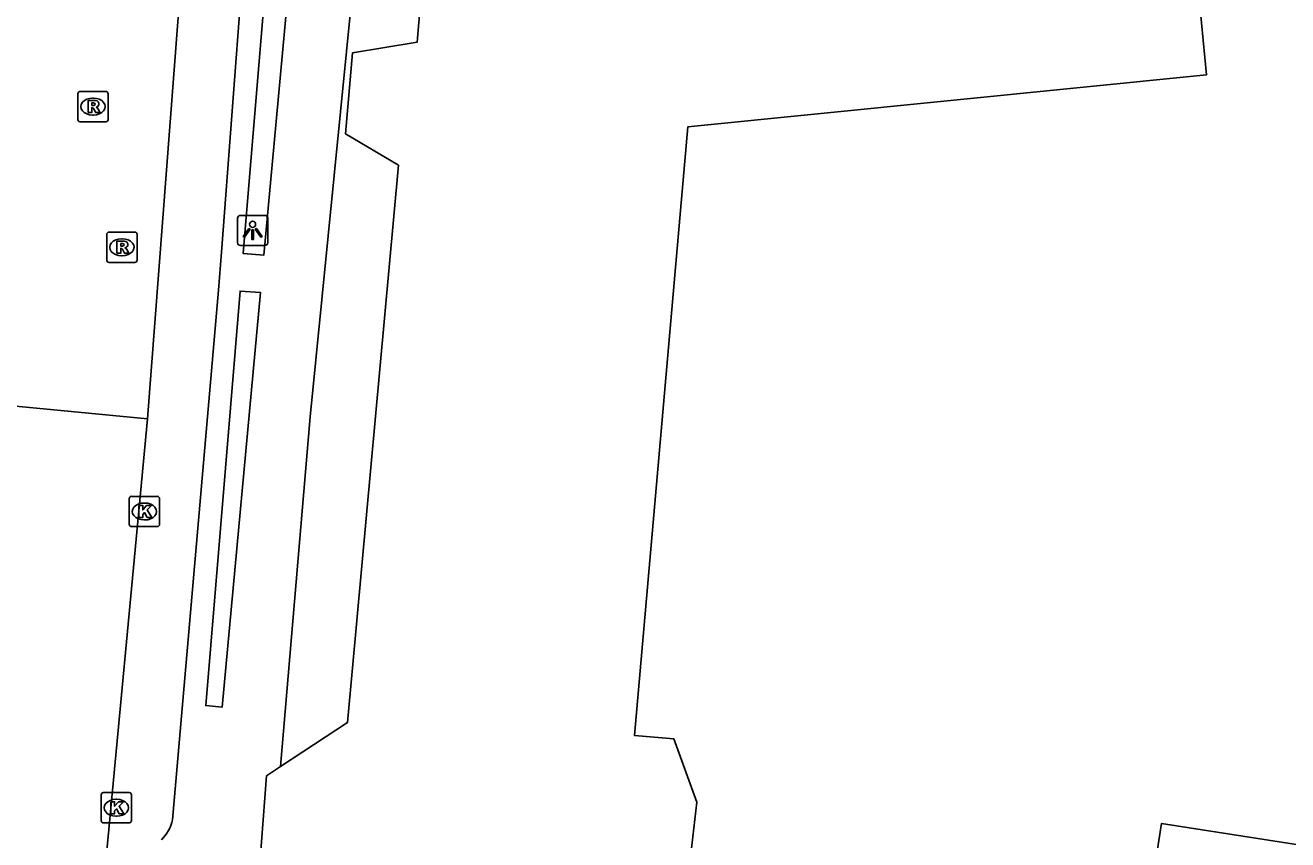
# Model space of a CAD drawing. Extents: x 163010 to 163853, y 382793 to 383982.
# Drawn here: x 163371.31 to 163413.02, y 383299.15 to 383326.04 of the extents above; entities that cross this region are included whole.
import ezdxf

# ---------------------------------------------------------------- set-up
doc = ezdxf.new("R2010")
doc.units = 0
for name, color, linetype in [('IMGEO_Kolk', 7, 'Continuous'), ('IMGEO_Lichtpunt', 7, 'Continuous'), ('IMGEO_Pand', 7, 'Continuous'), ('IMGEO_Rijbaan_lokaal_gesloten', 7, 'Continuous'), ('IMGEO_Rioolput', 7, 'Continuous'), ('IMGEO_Voetpad_open', 7, 'Continuous')]:
    doc.layers.add(name, color=color, linetype=linetype)

msp = doc.modelspace()

# ---------------------------------------------------------------- linework, layer by layer
at = {"layer": 'IMGEO_Kolk'}
for p, q in [((163374.744, 383309.565), (163374.744, 383310.417)), ((163374.819, 383310.491), (163375.671, 383310.491)), ((163375.232, 383310.271), (163375.257, 383310.271)), ((163375.745, 383310.417), (163375.745, 383309.565)), ((163375.255, 383309.711), (163375.23, 383309.711)), ((163375.671, 383309.491), (163374.819, 383309.491)), ((163373.818, 383299.783), (163373.818, 383300.635)), ((163373.893, 383300.709), (163374.745, 383300.709)), ((163374.819, 383300.635), (163374.819, 383299.783)), ((163374.306, 383300.489), (163374.331, 383300.489)), ((163374.745, 383299.709), (163373.893, 383299.709)), ((163374.329, 383299.929), (163374.304, 383299.929))]:
    msp.add_line(p, q, dxfattribs=at)
for points in [[(163374.744, 383309.565), (163374.744, 383310.417)], [(163374.819, 383310.491), (163375.671, 383310.491)], [(163375.065, 383310.191), (163375.188, 383310.191), (163375.188, 383310.04), (163375.318, 383310.191), (163375.482, 383310.191), (163375.336, 383310.04), (163375.489, 383309.791), (163375.337, 383309.791), (163375.252, 383309.955), (163375.188, 383309.888), (163375.188, 383309.791), (163375.065, 383309.791), (163375.065, 383310.191)], [(163375.745, 383310.417), (163375.745, 383309.565)], [(163375.671, 383309.491), (163374.819, 383309.491)], [(163373.818, 383299.783), (163373.818, 383300.635)], [(163373.893, 383300.709), (163374.745, 383300.709)], [(163374.819, 383300.635), (163374.819, 383299.783)], [(163374.139, 383300.409), (163374.262, 383300.409), (163374.262, 383300.258), (163374.392, 383300.409), (163374.556, 383300.409), (163374.41, 383300.258), (163374.563, 383300.009), (163374.411, 383300.009), (163374.326, 383300.173), (163374.262, 383300.106), (163374.262, 383300.009), (163374.139, 383300.009), (163374.139, 383300.409)], [(163374.745, 383299.709), (163373.893, 383299.709)]]:
    msp.add_lwpolyline(points, dxfattribs=at)
for centre, start, end in [((163374.821, 383310.415), 91.552, 178.448), ((163374.821, 383310.415), 91.552, 178.448), ((163375.669, 383310.415), 1.552, 88.448), ((163375.669, 383310.415), 1.552, 88.448), ((163374.821, 383309.567), 181.552, 268.448), ((163374.821, 383309.567), 181.552, 268.448), ((163375.669, 383309.567), 271.552, 358.448), ((163375.669, 383309.567), 271.552, 358.448), ((163373.895, 383300.633), 91.552, 178.448), ((163373.895, 383300.633), 91.552, 178.448), ((163374.743, 383300.633), 1.552, 88.448), ((163374.743, 383300.633), 1.552, 88.448), ((163373.895, 383299.785), 181.552, 268.448), ((163373.895, 383299.785), 181.552, 268.448), ((163374.743, 383299.785), 271.552, 358.448), ((163374.743, 383299.785), 271.552, 358.448)]:
    msp.add_arc(centre, 0.0765, start, end, dxfattribs=at)
for centre, major_axis, ratio, start_param, end_param in [((163375.231, 383309.991), (-0.387, 0.002), 0.722429, 4.712389, 7.853982), ((163375.256, 383309.991), (-0.39, 0.002), 0.717154, 1.570796, 4.712389), ((163374.305, 383300.209), (-0.387, 0.002), 0.722429, 4.712389, 7.853982), ((163374.33, 383300.209), (-0.39, 0.002), 0.717154, 1.570796, 4.712389)]:
    msp.add_ellipse(centre, major_axis=major_axis, ratio=ratio, start_param=start_param, end_param=end_param, dxfattribs=at)
at = {"layer": 'IMGEO_Lichtpunt'}
for p, q in [((163379.224, 383319.769), (163378.416, 383319.769)), ((163379.224, 383319.769), (163378.416, 383319.769)), ((163378.322, 383319.674), (163378.322, 383318.867)), ((163378.322, 383319.674), (163378.322, 383318.867)), ((163379.318, 383318.867), (163379.318, 383319.674)), ((163379.318, 383318.867), (163379.318, 383319.674)), ((163378.416, 383318.773), (163379.224, 383318.773)), ((163378.416, 383318.773), (163379.224, 383318.773))]:
    msp.add_line(p, q, dxfattribs=at)
for points in [[(163378.696, 383319.338), (163378.735, 383319.31), (163378.547, 383319.048), (163378.509, 383319.075), (163378.696, 383319.338)], [(163378.908, 383319.31), (163378.946, 383319.337), (163379.133, 383319.075), (163379.094, 383319.047), (163378.908, 383319.31)], [(163378.798, 383319.29), (163378.845, 383319.29), (163378.845, 383318.968), (163378.798, 383318.968), (163378.798, 383319.29)]]:
    msp.add_lwpolyline(points, dxfattribs=at)
msp.add_circle((163378.821, 383319.472), 0.0994, dxfattribs=at)
for centre, start, end in [((163378.416, 383319.674), 90, 180), ((163378.416, 383319.674), 90, 180), ((163379.224, 383319.674), 0, 90), ((163379.224, 383319.674), 0, 90), ((163378.416, 383318.867), 180, 270), ((163378.416, 383318.867), 180, 270), ((163379.224, 383318.867), 270, 0), ((163379.224, 383318.867), 270, 360)]:
    msp.add_arc(centre, 0.0946, start, end, dxfattribs=at)
at = {"layer": 'IMGEO_Pand'}
for points in [[(163379.745, 383301.567), (163381.95, 383303.02), (163383.641, 383321.422), (163381.89, 383322.457), (163382.123, 383325.135), (163384.252, 383325.483), (163384.422, 383327.441), (163387.279, 383327.192), (163387.392, 383328.491), (163392.374, 383328.991), (163409.729, 383330.717), (163410.34, 383324.409), (163393.197, 383322.689), (163391.437, 383302.595), (163392.741, 383302.481), (163393.495, 383300.392), (163393.135, 383297.242)], [(163388.885, 383295.401), (163387.868, 383295.489), (163387.783, 383294.526), (163383.831, 383294.869), (163383.913, 383295.812), (163380.093, 383296.144), (163379.058, 383298.361), (163379.275, 383301.258), (163379.745, 383301.567)], [(163420.482, 383292.597), (163420.524, 383292.874), (163424.718, 383292.241), (163424.357, 383289.847), (163433.961, 383288.359), (163435.077, 383295.605), (163408.849, 383299.691), (163408.041, 383294.551)]]:
    msp.add_lwpolyline(points, dxfattribs=at)
at = {"layer": 'IMGEO_Rijbaan_lokaal_gesloten'}
for points in [[(163375.352, 383313.047), (163376.475, 383327.755)], [(163375.352, 383313.047), (163370.291, 383313.531)], [(163373.816, 383296.807), (163375.352, 383313.047)]]:
    msp.add_lwpolyline(points, dxfattribs=at)
at = {"layer": 'IMGEO_Rioolput'}
for p, q in [((163373.047, 383322.933), (163373.047, 383323.785)), ((163373.122, 383323.859), (163373.974, 383323.859)), ((163373.535, 383323.639), (163373.56, 383323.639)), ((163374.048, 383323.785), (163374.048, 383322.933)), ((163373.558, 383323.079), (163373.533, 383323.079)), ((163373.974, 383322.859), (163373.122, 383322.859)), ((163374.001, 383318.29), (163374.001, 383319.142)), ((163374.076, 383319.216), (163374.928, 383319.216)), ((163374.489, 383318.996), (163374.514, 383318.996)), ((163375.002, 383319.142), (163375.002, 383318.29)), ((163374.928, 383318.216), (163374.076, 383318.216)), ((163374.512, 383318.436), (163374.487, 383318.436))]:
    msp.add_line(p, q, dxfattribs=at)
for points in [[(163373.047, 383322.933), (163373.047, 383323.785)], [(163373.122, 383323.859), (163373.974, 383323.859)], [(163373.636, 383323.557), (163373.384, 383323.559), (163373.384, 383323.159)], [(163373.562, 383323.478), (163373.508, 383323.478), (163373.508, 383323.397)], [(163374.048, 383323.785), (163374.048, 383322.933)], [(163373.384, 383323.159), (163373.508, 383323.159), (163373.508, 383323.321), (163373.519, 383323.321)], [(163373.508, 383323.397), (163373.56, 383323.397)], [(163373.566, 383323.292), (163373.637, 383323.159), (163373.777, 383323.159), (163373.712, 383323.285)], [(163373.974, 383322.859), (163373.122, 383322.859)], [(163374.001, 383318.29), (163374.001, 383319.142)], [(163374.076, 383319.216), (163374.928, 383319.216)], [(163374.59, 383318.914), (163374.338, 383318.916), (163374.338, 383318.516)], [(163375.002, 383319.142), (163375.002, 383318.29)], [(163374.338, 383318.516), (163374.462, 383318.516), (163374.462, 383318.678), (163374.473, 383318.678)], [(163374.516, 383318.835), (163374.462, 383318.835), (163374.462, 383318.754)], [(163374.462, 383318.754), (163374.514, 383318.754)], [(163374.52, 383318.649), (163374.591, 383318.516), (163374.731, 383318.516), (163374.666, 383318.642)], [(163374.928, 383318.216), (163374.076, 383318.216)]]:
    msp.add_lwpolyline(points, dxfattribs=at)
for centre, radius, start, end in [((163373.124, 383323.783), 0.0765, 91.552, 178.448), ((163373.124, 383323.783), 0.0765, 91.552, 178.448), ((163373.568, 383323.382), 0.0964, 77.0061, 93.1865), ((163373.582, 383323.439), 0.0378, 276.6634, 79.6772), ((163373.635, 383323.447), 0.109, 350.3612, 89.416), ((163373.972, 383323.783), 0.0765, 1.552, 88.448), ((163373.972, 383323.783), 0.0765, 1.552, 88.448), ((163373.518, 383323.268), 0.0533, 26.0293, 88.6989), ((163373.544, 383323.586), 0.19, 274.7715, 282.9687), ((163373.633, 383323.447), 0.112, 277.5842, 350.9817), ((163373.617, 383323.232), 0.108, 29.5134, 73.7905), ((163373.124, 383322.935), 0.0765, 181.552, 268.448), ((163373.124, 383322.935), 0.0765, 181.552, 268.448), ((163373.972, 383322.935), 0.0765, 271.552, 358.448), ((163373.972, 383322.935), 0.0765, 271.552, 358.448), ((163374.078, 383319.14), 0.0765, 91.552, 178.448), ((163374.078, 383319.14), 0.0765, 91.552, 178.448), ((163374.589, 383318.804), 0.109, 350.3612, 89.416), ((163374.926, 383319.14), 0.0765, 1.552, 88.448), ((163374.926, 383319.14), 0.0765, 1.552, 88.448), ((163374.472, 383318.625), 0.0533, 26.0293, 88.6989), ((163374.498, 383318.943), 0.19, 274.7715, 282.9687), ((163374.522, 383318.739), 0.0964, 77.0061, 93.1865), ((163374.536, 383318.796), 0.0378, 276.6634, 79.6772), ((163374.587, 383318.804), 0.112, 277.5842, 350.9817), ((163374.571, 383318.589), 0.108, 29.5134, 73.7905), ((163374.078, 383318.292), 0.0765, 181.552, 268.448), ((163374.078, 383318.292), 0.0765, 181.552, 268.448), ((163374.926, 383318.292), 0.0765, 271.552, 358.448), ((163374.926, 383318.292), 0.0765, 271.552, 358.448)]:
    msp.add_arc(centre, radius, start, end, dxfattribs=at)
for centre, major_axis, ratio, start_param, end_param in [((163373.534, 383323.359), (-0.387, 0.002), 0.722429, 4.712389, 7.853982), ((163373.559, 383323.359), (-0.39, 0.002), 0.717154, 1.570796, 4.712389), ((163374.488, 383318.716), (-0.387, 0.002), 0.722429, 4.712389, 7.853982), ((163374.513, 383318.716), (-0.39, 0.002), 0.717154, 1.570796, 4.712389)]:
    msp.add_ellipse(centre, major_axis=major_axis, ratio=ratio, start_param=start_param, end_param=end_param, dxfattribs=at)
at = {"layer": 'IMGEO_Voetpad_open'}
for points in [[(163379.745, 383301.567), (163380.724, 383313.115), (163382.518, 383331.163)], [(163378.472, 383327.585), (163377.789, 383318.549), (163377.69, 383317.303), (163376.168, 383299.811)], [(163379.512, 383327.482), (163380.019, 383327.418), (163379.187, 383318.453), (163378.509, 383318.504), (163379.256, 383327.507)], [(163377.813, 383303.535), (163377.271, 383303.584), (163378.406, 383317.27), (163379.085, 383317.219), (163377.813, 383303.535)]]:
    msp.add_lwpolyline(points, dxfattribs=at)
msp.add_arc((163374.944, 383300.055), 1.248, 313.7541, 348.7447, dxfattribs=at)

doc.saveas('drawing.dxf')
